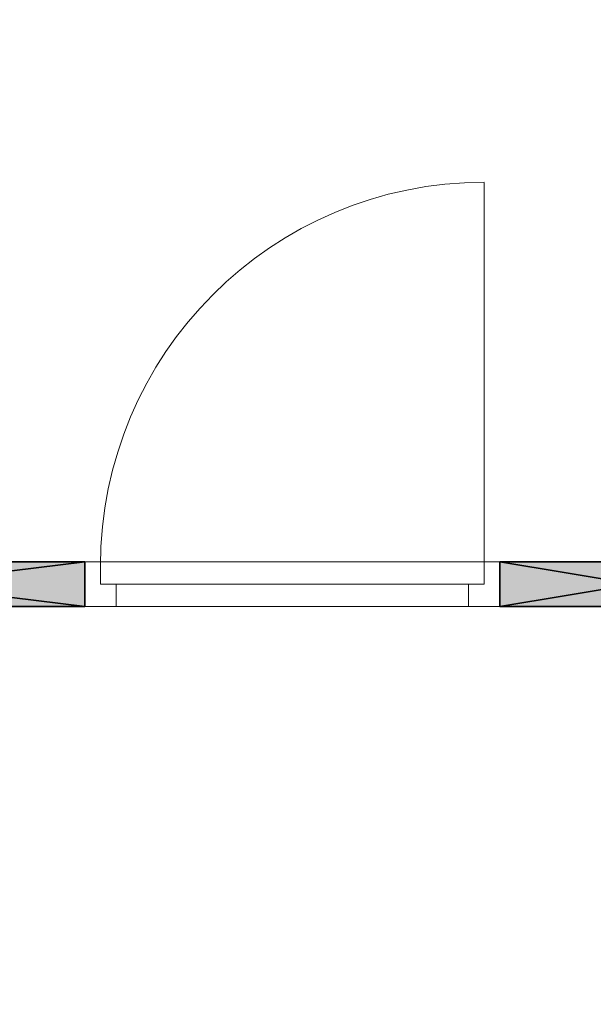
# Model space of a CAD drawing. Header units: inches. Extents: x 15 to 546804, y -66 to 267312.
# Tile 272 of 478: x 407058 to 408342, y 141915 to 144119. Entities that reach past the tile are written whole.
import ezdxf

# ---------------------------------------------------------------- set-up
doc = ezdxf.new("R2010")
doc.units = ezdxf.units.IN
doc.header["$MEASUREMENT"] = 0

msp = doc.modelspace()

# ---------------------------------------------------------------- hatches: boundary and pattern name
at = {"lineweight": 20}
h = msp.add_hatch(color=7, dxfattribs=at)
h.dxf.hatch_style = 1
h.paths.add_polyline_path([(408657.1, 142905.7), (408132.8, 142905.7), (408132.8, 142805.7), (408658, 142805.7, -0.060993), (408651.7, 142857.7, -0.056264)])
h.paths.add_polyline_path([(407203.8, 142905.7), (406709, 142905.7, -0.056264), (406714.4, 142857.7, -0.060993), (406708, 142805.7), (407203.8, 142805.7)])

# ---------------------------------------------------------------- linework, layer by layer
at = {"color": 7, "lineweight": 20}
for p, q in [((408097.8, 142895.7, 300), (408097.8, 143754.7, 300)), ((407203.8, 142805.7, 2500), (407203.8, 142905.7, 2500)), ((407203.8, 142905.7, 2500), (407273.8, 142905.7, 2500)), ((407203.8, 142905.7, 3000), (407203.8, 142905.7, 2500)), ((408132.8, 142905.7, 3000), (407203.8, 142905.7, 3000)), ((407203.8, 142805.7, 3000), (407203.8, 142905.7, 3000)), ((407238.8, 142905.7, 300), (407203.8, 142905.7, 300)), ((407203.8, 142905.7, 300), (407203.8, 142905.7, 2500)), ((407203.8, 142905.7, 2500), (408132.8, 142905.7, 2500)), ((407203.8, 142805.7, 300), (407203.8, 142905.7, 300)), ((407203.8, 142805.7, 2500), (407203.8, 142905.7, 2500)), ((407238.8, 142855.7, 300), (407238.8, 142905.7, 300)), ((407238.8, 142905.7, 300), (407238.8, 142905.7, 2465)), ((407238.8, 142905.7, 2465), (408097.8, 142905.7, 2465)), ((407238.8, 142855.7, 2465), (407238.8, 142905.7, 2465)), ((407238.8, 142895.7, 300), (407238.8, 142895.7, 2465)), ((407238.8, 142855.7, 2465), (407238.8, 142895.7, 2465)), ((407238.8, 142855.7, 300), (407238.8, 142895.7, 300)), ((408062.8, 142905.7, 2930), (407273.8, 142905.7, 2930)), ((407273.8, 142905.7, 2930), (407273.8, 142905.7, 2500)), ((408062.8, 142905.7, 2500), (408132.8, 142905.7, 2500)), ((408062.8, 142905.7, 2500), (408062.8, 142905.7, 2930)), ((408132.8, 142905.7, 300), (408097.8, 142905.7, 300)), ((408097.8, 142855.7, 300), (408097.8, 142905.7, 300)), ((408097.8, 142905.7, 2465), (408097.8, 142905.7, 300)), ((408097.8, 142855.7, 2465), (408097.8, 142905.7, 2465)), ((408097.8, 142895.7, 2465), (408097.8, 142895.7, 300)), ((408097.8, 142855.7, 2465), (408097.8, 142895.7, 2465)), ((408097.8, 142855.7, 300), (408097.8, 142895.7, 300)), ((408132.8, 142805.7, 2500), (408132.8, 142905.7, 2500)), ((408132.8, 142805.7, 3000), (408132.8, 142905.7, 3000)), ((408132.8, 142905.7, 2500), (408132.8, 142905.7, 3000)), ((408132.8, 142905.7, 2500), (408132.8, 142905.7, 300)), ((408132.8, 142805.7, 300), (408132.8, 142905.7, 300)), ((408132.8, 142805.7, 2500), (408132.8, 142905.7, 2500)), ((407238.8, 142855.7, 300), (407238.8, 142855.7, 2465)), ((407273.8, 142855.7, 300), (407238.8, 142855.7, 300)), ((407273.8, 142855.7, 2465), (407238.8, 142855.7, 2465)), ((408097.8, 142855.7, 300), (407238.8, 142855.7, 300)), ((407238.8, 142855.7, 300), (407238.8, 142855.7, 2465)), ((407238.8, 142855.7, 2465), (408097.8, 142855.7, 2465)), ((407273.8, 142855.7, 2930), (407273.8, 142855.7, 2500)), ((408062.8, 142855.7, 2930), (407273.8, 142855.7, 2930)), ((407273.8, 142855.7, 2500), (408062.8, 142855.7, 2500)), ((407273.8, 142805.7, 2430), (407273.8, 142855.7, 2430)), ((407273.8, 142805.7, 300), (407273.8, 142855.7, 300)), ((407273.8, 142855.7, 300), (407273.8, 142855.7, 2430)), ((407273.8, 142855.7, 2430), (408062.8, 142855.7, 2430)), ((407273.8, 142855.7, 2465), (408062.8, 142855.7, 2465)), ((407273.8, 142855.7, 2430), (407273.8, 142855.7, 2465)), ((407276.2, 142855.7, 1368.1), (407331, 142855.7, 1438.9)), ((407331, 142855.7, 1291.1), (407276.2, 142855.7, 1361.9)), ((407385.8, 142855.7, 1509.7), (407440.5, 142855.7, 1580.5)), ((407440.5, 142855.7, 1149.5), (407385.8, 142855.7, 1220.3)), ((407495.3, 142855.7, 1651.3), (407550.1, 142855.7, 1722.1)), ((407550.1, 142855.7, 1007.9), (407495.3, 142855.7, 1078.7)), ((407604.9, 142855.7, 1792.9), (407659.6, 142855.7, 1863.7)), ((407659.6, 142855.7, 866.3), (407604.9, 142855.7, 937.1)), ((407714.4, 142855.7, 1934.5), (407769.2, 142855.7, 2005.2)), ((407769.2, 142855.7, 724.8), (407714.4, 142855.7, 795.5)), ((407824, 142855.7, 2076), (407878.7, 142855.7, 2146.8)), ((407878.7, 142855.7, 583.2), (407824, 142855.7, 654)), ((407933.5, 142855.7, 2217.6), (407988.3, 142855.7, 2288.4)), ((407988.3, 142855.7, 441.6), (407933.5, 142855.7, 512.4)), ((408097.8, 142855.7, 300), (408043, 142855.7, 370.8)), ((408043, 142855.7, 2359.2), (408097.8, 142855.7, 2430)), ((408062.8, 142855.7, 2500), (408062.8, 142855.7, 2930)), ((408062.8, 142805.7, 300), (408062.8, 142855.7, 300)), ((408062.8, 142805.7, 2430), (408062.8, 142855.7, 2430)), ((408062.8, 142855.7, 2430), (408062.8, 142855.7, 300)), ((408062.8, 142855.7, 300), (408097.8, 142855.7, 300)), ((408062.8, 142855.7, 2465), (408097.8, 142855.7, 2465)), ((408062.8, 142855.7, 2430), (408062.8, 142855.7, 2465)), ((408097.8, 142855.7, 2465), (408097.8, 142855.7, 300)), ((408097.8, 142855.7, 2465), (408097.8, 142855.7, 300)), ((407203.8, 142805.7, 2500), (407273.8, 142805.7, 2500)), ((408132.8, 142805.7, 3000), (407203.8, 142805.7, 3000)), ((407203.8, 142805.7, 3000), (407203.8, 142805.7, 2500)), ((407273.8, 142805.7, 300), (407203.8, 142805.7, 300)), ((407203.8, 142805.7, 300), (407203.8, 142805.7, 2500)), ((407203.8, 142805.7, 2500), (408132.8, 142805.7, 2500)), ((407273.8, 142805.7, 2930), (407273.8, 142805.7, 2500)), ((408062.8, 142805.7, 2930), (407273.8, 142805.7, 2930)), ((407273.8, 142805.7, 300), (407273.8, 142805.7, 2430)), ((407273.8, 142805.7, 2430), (408062.8, 142805.7, 2430)), ((408062.8, 142805.7, 2500), (408062.8, 142805.7, 2930)), ((408062.8, 142805.7, 2500), (408132.8, 142805.7, 2500)), ((408132.8, 142805.7, 300), (408062.8, 142805.7, 300)), ((408062.8, 142805.7, 2430), (408062.8, 142805.7, 300)), ((408132.8, 142805.7, 2500), (408132.8, 142805.7, 3000)), ((408132.8, 142805.7, 2500), (408132.8, 142805.7, 300))]:
    msp.add_line(p, q, dxfattribs=at)
at = {"color": 7}
for p, q in [((406391.8, 142905.7, 3000), (407203.8, 142905.7, 3000)), ((406391.8, 142905.7, 300), (407203.8, 142905.7, 300)), ((407203.8, 142905.7, 300), (407203.8, 142905.7, 3000)), ((407203.8, 142905.7, 300), (407203.8, 142805.7, 300)), ((407203.8, 142905.7, 3000), (407203.8, 142805.7, 3000)), ((408132.8, 142905.7, 3000), (408132.8, 142905.7, 300)), ((408132.8, 142905.7, 300), (408736.1, 142905.7, 300)), ((408132.8, 142905.7, 300), (408132.8, 142805.7, 300)), ((408132.8, 142905.7, 3000), (408132.8, 142805.7, 3000)), ((408132.8, 142905.7, 3000), (408736.1, 142905.7, 3000)), ((407203.8, 142805.7, 300), (406391.8, 142805.7, 300)), ((407203.8, 142805.7, 3000), (406391.8, 142805.7, 3000)), ((407203.8, 142805.7, 300), (407203.8, 142805.7, 3000)), ((408736.1, 142805.7, 3000), (408132.8, 142805.7, 3000)), ((408736.1, 142805.7, 300), (408132.8, 142805.7, 300)), ((408132.8, 142805.7, 3000), (408132.8, 142805.7, 300))]:
    msp.add_line(p, q, dxfattribs=at)
at = {"color": 7, "lineweight": 20, "extrusion": (0, 0, -1)}
for centre in [(408097.8, 142895.7, 300), (408097.8, 142895.7)]:
    msp.add_ellipse(centre, major_axis=(0, 859.5), ratio=0.999391, start_param=4.712389, end_param=6.283185, dxfattribs=at)
at = {"color": 7, "lineweight": 20}
for points, invisible_edges in [([(414067.1, 156655.7, 300), (401067.1, 139805.7, 300), (401067.1, 156655.7, 300)], 1), ([(401067.1, 139805.7, 300), (414067.1, 156655.7, 300), (404282.1, 139805.7, 300)], 3), ([(407203.8, 142805.7, 2500), (407203.8, 142905.7, 300), (407203.8, 142805.7, 300)], 1), ([(407203.8, 142905.7, 300), (407203.8, 142805.7, 2500), (407203.8, 142905.7, 2500)], 1), ([(407203.8, 142905.7, 2500), (407238.8, 142905.7, 300), (407203.8, 142905.7, 300)], 1), ([(407238.8, 142905.7, 300), (407203.8, 142905.7, 2500), (407238.8, 142905.7, 2465)], 3), ([(407238.8, 142905.7, 2465), (407203.8, 142905.7, 2500), (408097.8, 142905.7, 2465)], 3), ([(408132.8, 142905.7, 2500), (408097.8, 142905.7, 2465), (407203.8, 142905.7, 2500)], 3), ([(408132.8, 142805.7, 2500), (407203.8, 142905.7, 2500), (407203.8, 142805.7, 2500)], 1), ([(407203.8, 142905.7, 2500), (408132.8, 142805.7, 2500), (408132.8, 142905.7, 2500)], 1), ([(407238.8, 142905.7, 300), (407203.8, 142805.7, 300), (407203.8, 142905.7, 300)], 1), ([(407203.8, 142805.7, 300), (407238.8, 142905.7, 300), (407238.8, 142855.7, 300)], 13), ([(407203.8, 142805.7, 3000), (408132.8, 142905.7, 3000), (407203.8, 142905.7, 3000)], 1), ([(408132.8, 142905.7, 3000), (407203.8, 142805.7, 3000), (408132.8, 142805.7, 3000)], 1), ([(407203.8, 142905.7, 3000), (407203.8, 142805.7, 2500), (407203.8, 142805.7, 3000)], 1), ([(407203.8, 142805.7, 2500), (407203.8, 142905.7, 3000), (407203.8, 142905.7, 2500)], 1), ([(407203.8, 142905.7, 2500), (407273.8, 142905.7, 2930), (407273.8, 142905.7, 2500)], 1), ([(407273.8, 142905.7, 2930), (407203.8, 142905.7, 2500), (407203.8, 142905.7, 3000)], 13), ([(407273.8, 142905.7, 2930), (407203.8, 142905.7, 3000), (408062.8, 142905.7, 2930)], 3), ([(408132.8, 142905.7, 3000), (408062.8, 142905.7, 2930), (407203.8, 142905.7, 3000)], 3), ([(407238.8, 142905.7, 300), (407238.8, 142855.7, 2465), (407238.8, 142855.7, 300)], 1), ([(407238.8, 142855.7, 2465), (407238.8, 142905.7, 300), (407238.8, 142905.7, 2465)], 1), ([(408097.8, 142905.7, 2465), (407238.8, 142855.7, 2465), (407238.8, 142905.7, 2465)], 1), ([(407238.8, 142855.7, 2465), (408097.8, 142905.7, 2465), (407273.8, 142855.7, 2465)], 3), ([(407238.8, 142895.7, 2465), (407238.8, 142855.7, 300), (407238.8, 142855.7, 2465)], 1), ([(407238.8, 142855.7, 300), (407238.8, 142895.7, 2465), (407238.8, 142895.7, 300)], 1), ([(407273.8, 142855.7, 2465), (408097.8, 142905.7, 2465), (408062.8, 142855.7, 2465)], 3), ([(408062.8, 142855.7, 2465), (408097.8, 142905.7, 2465), (408097.8, 142855.7, 2465)], 1), ([(408062.8, 142905.7, 2930), (408132.8, 142905.7, 2500), (408062.8, 142905.7, 2500)], 1), ([(408132.8, 142905.7, 2500), (408062.8, 142905.7, 2930), (408132.8, 142905.7, 3000)], 3), ([(408097.8, 142855.7, 2465), (408097.8, 142905.7, 300), (408097.8, 142855.7, 300)], 1), ([(408097.8, 142905.7, 300), (408097.8, 142855.7, 2465), (408097.8, 142905.7, 2465)], 1), ([(408097.8, 142905.7, 2465), (408132.8, 142905.7, 300), (408097.8, 142905.7, 300)], 1), ([(408132.8, 142905.7, 300), (408097.8, 142905.7, 2465), (408132.8, 142905.7, 2500)], 3), ([(408132.8, 142905.7, 300), (408097.8, 142855.7, 300), (408097.8, 142905.7, 300)], 1), ([(408132.8, 142805.7, 300), (408097.8, 142855.7, 300), (408132.8, 142905.7, 300)], 3), ([(408097.8, 142895.7, 300), (408097.8, 142855.7, 2465), (408097.8, 142855.7, 300)], 1), ([(408097.8, 142855.7, 2465), (408097.8, 142895.7, 300), (408097.8, 142895.7, 2465)], 1), ([(408132.8, 142905.7, 300), (408132.8, 142805.7, 2500), (408132.8, 142805.7, 300)], 1), ([(408132.8, 142805.7, 2500), (408132.8, 142905.7, 300), (408132.8, 142905.7, 2500)], 1), ([(408132.8, 142905.7, 2500), (408132.8, 142805.7, 3000), (408132.8, 142805.7, 2500)], 1), ([(408132.8, 142805.7, 3000), (408132.8, 142905.7, 2500), (408132.8, 142905.7, 3000)], 1), ([(407203.8, 142805.7, 300), (407238.8, 142855.7, 300), (407273.8, 142805.7, 300)], 3), ([(408097.8, 142855.7, 2465), (407238.8, 142855.7, 300), (408097.8, 142855.7, 300)], 1), ([(407238.8, 142855.7, 300), (408097.8, 142855.7, 2465), (407238.8, 142855.7, 2465)], 1), ([(407238.8, 142855.7, 2465), (407273.8, 142855.7, 300), (407238.8, 142855.7, 300)], 1), ([(407273.8, 142855.7, 300), (407238.8, 142855.7, 2465), (407273.8, 142855.7, 2430)], 3), ([(407273.8, 142855.7, 2430), (407238.8, 142855.7, 2465), (407273.8, 142855.7, 2465)], 1), ([(407273.8, 142805.7, 300), (407238.8, 142855.7, 300), (407273.8, 142855.7, 300)], 1), ([(407273.8, 142855.7, 300), (407273.8, 142805.7, 2430), (407273.8, 142805.7, 300)], 1), ([(407273.8, 142805.7, 2430), (407273.8, 142855.7, 300), (407273.8, 142855.7, 2430)], 1), ([(407273.8, 142855.7, 2465), (408062.8, 142855.7, 2430), (407273.8, 142855.7, 2430)], 1), ([(408062.8, 142855.7, 2430), (407273.8, 142855.7, 2465), (408062.8, 142855.7, 2465)], 1), ([(408062.8, 142855.7, 2430), (407273.8, 142805.7, 2430), (407273.8, 142855.7, 2430)], 1), ([(407273.8, 142805.7, 2430), (408062.8, 142855.7, 2430), (408062.8, 142805.7, 2430)], 1), ([(408062.8, 142855.7, 2930), (407273.8, 142855.7, 2500), (408062.8, 142855.7, 2500)], 1), ([(407273.8, 142855.7, 2500), (408062.8, 142855.7, 2930), (407273.8, 142855.7, 2930)], 1), ([(408062.8, 142855.7, 2430), (408097.8, 142855.7, 300), (408062.8, 142855.7, 300)], 1), ([(408097.8, 142855.7, 300), (408062.8, 142855.7, 2430), (408097.8, 142855.7, 2465)], 3), ([(408097.8, 142855.7, 2465), (408062.8, 142855.7, 2430), (408062.8, 142855.7, 2465)], 1), ([(408062.8, 142805.7, 2430), (408062.8, 142855.7, 300), (408062.8, 142805.7, 300)], 1), ([(408062.8, 142855.7, 300), (408062.8, 142805.7, 2430), (408062.8, 142855.7, 2430)], 1), ([(408097.8, 142855.7, 300), (408062.8, 142805.7, 300), (408062.8, 142855.7, 300)], 1), ([(408062.8, 142805.7, 300), (408097.8, 142855.7, 300), (408132.8, 142805.7, 300)], 3), ([(407273.8, 142805.7, 2430), (407203.8, 142805.7, 300), (407273.8, 142805.7, 300)], 1), ([(407203.8, 142805.7, 300), (407273.8, 142805.7, 2430), (407203.8, 142805.7, 2500)], 3), ([(407203.8, 142805.7, 2500), (407273.8, 142805.7, 2430), (408132.8, 142805.7, 2500)], 3), ([(407273.8, 142805.7, 2930), (407203.8, 142805.7, 2500), (407273.8, 142805.7, 2500)], 1), ([(407203.8, 142805.7, 2500), (407273.8, 142805.7, 2930), (407203.8, 142805.7, 3000)], 3), ([(407203.8, 142805.7, 3000), (407273.8, 142805.7, 2930), (408132.8, 142805.7, 3000)], 3), ([(408062.8, 142805.7, 2430), (408132.8, 142805.7, 2500), (407273.8, 142805.7, 2430)], 3), ([(408062.8, 142805.7, 2930), (408132.8, 142805.7, 3000), (407273.8, 142805.7, 2930)], 3), ([(408132.8, 142805.7, 2500), (408062.8, 142805.7, 300), (408132.8, 142805.7, 300)], 1), ([(408062.8, 142805.7, 300), (408132.8, 142805.7, 2500), (408062.8, 142805.7, 2430)], 3), ([(408132.8, 142805.7, 3000), (408062.8, 142805.7, 2500), (408132.8, 142805.7, 2500)], 1), ([(408062.8, 142805.7, 2500), (408132.8, 142805.7, 3000), (408062.8, 142805.7, 2930)], 3)]:
    msp.add_3dface(points, dxfattribs=dict(at, invisible_edges=invisible_edges))

# ---------------------------------------------------------------- meshes
at = {"color": 7}
mesh = msp.add_polyface(dxfattribs=at)
corners = [(407203.8, 142905.7, 3000), (406391.8, 142805.7, 3000), (406391.8, 142905.7, 3000), (407203.8, 142805.7, 3000)]
mesh.append_faces([[corners[k] for k in face] for face in [(2, 1, 0), (3, 0, 1)]], dxfattribs={"vtx1": -1, "color": 7})
mesh = msp.add_polyface(dxfattribs=at)
corners = [(407203.8, 142805.7, 300), (406391.8, 142905.7, 300), (406391.8, 142805.7, 300), (407203.8, 142905.7, 300)]
mesh.append_faces([[corners[k] for k in face] for face in [(2, 1, 0), (3, 0, 1)]], dxfattribs={"vtx1": -1, "color": 7})
mesh = msp.add_polyface(dxfattribs=at)
corners = [(407203.8, 142905.7, 3000), (406391.8, 142905.7, 300), (407203.8, 142905.7, 300), (406391.8, 142905.7, 3000)]
mesh.append_faces([[corners[k] for k in face] for face in [(2, 1, 0), (3, 0, 1)]], dxfattribs={"vtx1": -1, "color": 7})
mesh = msp.add_polyface(dxfattribs=at)
corners = [(407203.8, 142805.7, 300), (407203.8, 142905.7, 3000), (407203.8, 142905.7, 300), (407203.8, 142805.7, 3000)]
mesh.append_faces([[corners[k] for k in face] for face in [(2, 1, 0), (3, 0, 1)]], dxfattribs={"vtx1": -1, "color": 7})
mesh = msp.add_polyface(dxfattribs=at)
corners = [(408736.1, 142905.7, 300), (408132.8, 142905.7, 3000), (408132.8, 142905.7, 300), (408736.1, 142905.7, 3000)]
mesh.append_faces([[corners[k] for k in face] for face in [(2, 1, 0), (3, 0, 1)]], dxfattribs={"vtx1": -1, "color": 7})
mesh = msp.add_polyface(dxfattribs=at)
corners = [(408132.8, 142805.7, 3000), (408132.8, 142905.7, 300), (408132.8, 142905.7, 3000), (408132.8, 142805.7, 300)]
mesh.append_faces([[corners[k] for k in face] for face in [(2, 1, 0), (3, 0, 1)]], dxfattribs={"vtx1": -1, "color": 7})
mesh = msp.add_polyface(dxfattribs=at)
corners = [(408736.1, 142805.7, 300), (408132.8, 142905.7, 300), (408132.8, 142805.7, 300), (408736.1, 142905.7, 300)]
mesh.append_faces([[corners[k] for k in face] for face in [(2, 1, 0), (3, 0, 1)]], dxfattribs={"vtx1": -1, "color": 7})
mesh = msp.add_polyface(dxfattribs=at)
corners = [(408736.1, 142905.7, 3000), (408132.8, 142805.7, 3000), (408132.8, 142905.7, 3000), (408736.1, 142805.7, 3000)]
mesh.append_faces([[corners[k] for k in face] for face in [(2, 1, 0), (3, 0, 1)]], dxfattribs={"vtx1": -1, "color": 7})
mesh = msp.add_polyface(dxfattribs=at)
corners = [(406391.8, 142805.7, 300), (407203.8, 142805.7, 3000), (407203.8, 142805.7, 300), (406391.8, 142805.7, 3000)]
mesh.append_faces([[corners[k] for k in face] for face in [(2, 1, 0), (3, 0, 1)]], dxfattribs={"vtx1": -1, "color": 7})
mesh = msp.add_polyface(dxfattribs=at)
corners = [(408132.8, 142805.7, 3000), (408736.1, 142805.7, 300), (408132.8, 142805.7, 300), (408736.1, 142805.7, 3000)]
mesh.append_faces([[corners[k] for k in face] for face in [(2, 1, 0), (3, 0, 1)]], dxfattribs={"vtx1": -1, "color": 7})

doc.saveas('drawing.dxf')
